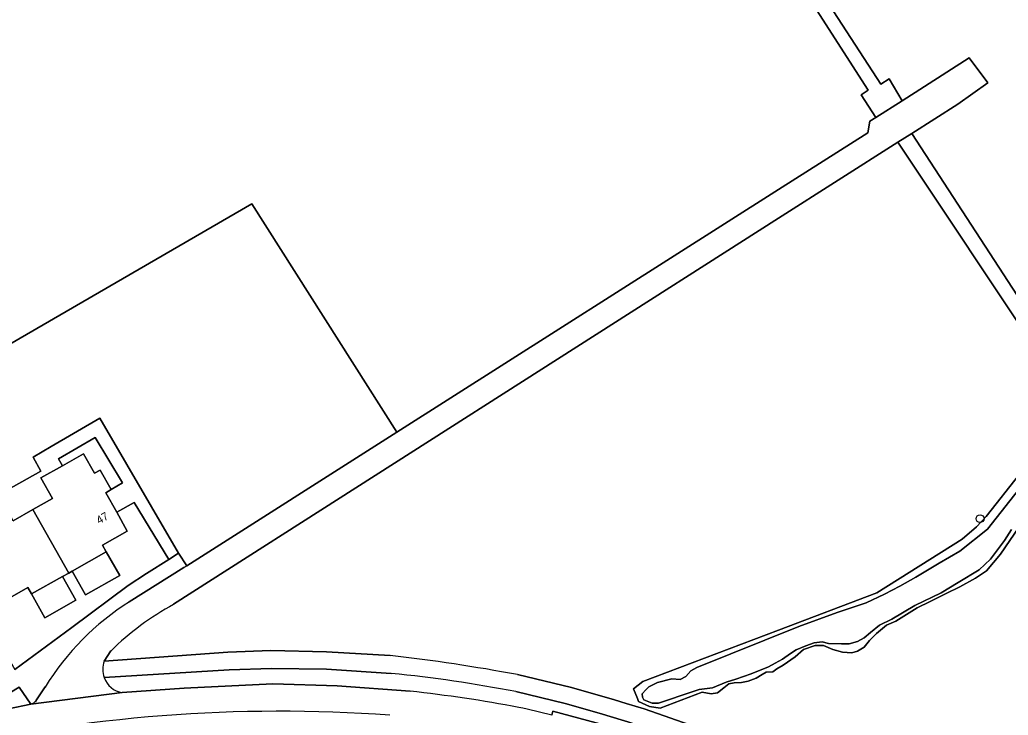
# Model space of a CAD drawing. Extents: x 158132 to 159664, y 385256 to 387218.
# Drawn here: x 158905.2 to 159028.7, y 386622.8 to 386709.7 of the extents above; entities that cross this region are included whole.
import ezdxf

# ---------------------------------------------------------------- set-up
doc = ezdxf.new("R2010")
doc.units = 0
for name, color, linetype in [('IMGEO_Boom', 7, 'Continuous'), ('IMGEO_Erf', 7, 'Continuous'), ('IMGEO_Gemengd_bos', 7, 'Continuous'), ('IMGEO_Groenvoorziening', 7, 'Continuous'), ('IMGEO_Oever', 7, 'Continuous'), ('IMGEO_Pand', 7, 'Continuous'), ('IMGEO_Pand_nummerreeks', 7, 'Continuous'), ('IMGEO_Rijbaan_lokaal_gesloten', 7, 'Continuous'), ('IMGEO_Voetpad_halfverhard', 7, 'Continuous'), ('IMGEO_Voetpad_open', 7, 'Continuous'), ('IMGEO_Waterloop', 7, 'Continuous')]:
    doc.layers.add(name, color=color, linetype=linetype)

msp = doc.modelspace()

# ---------------------------------------------------------------- linework, layer by layer
at = {"layer": 'IMGEO_Boom'}
msp.add_circle((159025.17, 386647.34), 0.489, dxfattribs=at)
at = {"layer": 'IMGEO_Erf'}
msp.add_lwpolyline([(158880.44, 386637.97), (158907.83, 386653.27), (158906.85, 386655.02), (158909.13, 386656.36), (158915.19, 386659.89), (158925.02, 386643.04), (158926.04, 386641.44), (158952.31, 386658.15), (158934.18, 386686.67), (158894, 386663.42)], dxfattribs=at)
msp.add_lwpolyline([(158923.8, 386642.26), (158919.5, 386649.38), (158917.3, 386648.14), (158918.62, 386645.8), (158915.52, 386644.04), (158915.99, 386643.21), (158917.67, 386640.24), (158913.41, 386637.83), (158911.73, 386640.8), (158911.3, 386640.55), (158910.53, 386640.12), (158912.21, 386637.15), (158908.33, 386634.96), (158906.66, 386637.93), (158906.2, 386638.73), (158903.08, 386636.96), (158901.69, 386639.42), (158899.16, 386637.99), (158904.56, 386628.48), (158911.71, 386633.74), (158918.74, 386639), (158921.04, 386640.5)], close=True, dxfattribs=at)
at = {"layer": 'IMGEO_Gemengd_bos'}
for points in [[(158826.35, 386660.11), (158839.81, 386636.46), (158841.79, 386632.99), (158894, 386663.42), (158934.18, 386686.67), (158952.31, 386658.15), (159000, 386688.47), (159011.16, 386695.57), (159011.4, 386697), (159012.14, 386697.47), (159010.3, 386700.29), (159011.17, 386700.87), (158997.52, 386722.16)], [(158998.86, 386723.08), (159012.75, 386701.65), (159013.8, 386702.29), (159015.42, 386699.56), (159023.82, 386704.92), (159026.12, 386701.81), (159022.4, 386699.14), (159016.66, 386695.49), (159033.79, 386669.09), (159040.45, 386667.95), (159040.16, 386666.55), (159032.66, 386667.68), (159014.91, 386694.38), (159000, 386684.91), (158924.41, 386636.64)], [(159030.6, 386647.13), (159027.72, 386642.9), (159025.96, 386640.82), (159024.61, 386639.89), (159022.65, 386638.82), (159020.93, 386638.01), (159018.92, 386637), (159017.3, 386636.22), (159014.65, 386634.53), (159013.49, 386634.02), (159012.21, 386633.01), (159011.36, 386632.1), (159010.69, 386631.29), (159009.87, 386630.79), (159009.13, 386630.58), (159007.99, 386630.66), (159006.79, 386631.01), (159005.59, 386631.51), (159004.58, 386631.51), (159003.12, 386630.99), (159002.05, 386630.08), (159000.57, 386629.05), (158999.79, 386628.57), (158999.27, 386628.2), (158998.44, 386628.16), (158997.93, 386627.89), (158997.2, 386627.42), (158996.21, 386627.04), (158995.38, 386626.88), (158994.45, 386626.82), (158993.77, 386626.69), (158993.16, 386626.21), (158992.38, 386625.56), (158991.57, 386625.47), (158990.43, 386625.65), (158985.21, 386623.68), (158983.87, 386623.87), (158982.51, 386624.51), (158982.36, 386624.86), (158981.85, 386626.08), (158983.04, 386626.98), (159000, 386633.42), (159012.26, 386638.08), (159022.93, 386644.77), (159024.72, 386646.33), (159025.94, 386647.6), (159030.13, 386652.95)], [(158916.56, 386630.81), (158915.72, 386629.54), (158931.19, 386630.68), (158936.55, 386630.88), (158943.5, 386630.7), (158951.48, 386630.23)], [(158967.37, 386627.86), (158974.12, 386626.24), (158979.51, 386624.7), (158980.94, 386624.26), (158983.22, 386623.56), (158995.43, 386619.29)]]:
    msp.add_lwpolyline(points, dxfattribs=at)
for centre, radius, start, end in [((158941.93, 386604.88), 36.27, 118.8862, 134.3777), ((158925.61, 386402.74), 228.96, 79.491, 83.5138)]:
    msp.add_arc(centre, radius, start, end, dxfattribs=at)
at = {"layer": 'IMGEO_Groenvoorziening'}
for points in [[(158951.59, 386628), (158943.5, 386628.53), (158936.63, 386628.64), (158931.34, 386628.47), (158915.75, 386627.48)], [(158917.97, 386625.61), (158925.72, 386626.16), (158936.8, 386626.71), (158944.85, 386626.47), (158953.96, 386625.78)], [(158989.14, 386619.35), (158981.15, 386621.97), (158978.55, 386622.74), (158977.85, 386622.94), (158973.32, 386624.23), (158967.17, 386625.73)], [(158971.66, 386622.8), (158971.8, 386623.3), (158978.29, 386621.53), (158982.89, 386620.12), (158991.49, 386616.88), (159002.33, 386612.56), (159009.83, 386608.87), (159010.46, 386610.24), (159008.23, 386611.35)]]:
    msp.add_lwpolyline(points, dxfattribs=at)
msp.add_lwpolyline([(158902.97, 386624.98), (158903.79, 386623.6), (158906.57, 386624.16), (158905.11, 386626.27)], close=True, dxfattribs=at)
for centre, radius, start, end in [((158918.38, 386628.35), 2.77, 198.3408, 261.5019), ((158935.49, 386462.86), 165.92, 78.9912, 84.4306), ((158934.36, 386447.52), 179.34, 79.3379, 83.7256), ((158943.08, 386509.47), 116.88, 75.8466, 77.9205), ((158937.68, 386434.2), 189.08, 85.8307, 103.0757)]:
    msp.add_arc(centre, radius, start, end, dxfattribs=at)
at = {"layer": 'IMGEO_Oever'}
for points in [[(159029.09, 386646), (159028.23, 386644.63), (159026.45, 386642.28), (159025.04, 386640.96), (159022.42, 386639.35), (159020.31, 386638.09), (159017.03, 386636.5), (159014.16, 386634.8), (159012.59, 386634.04), (159011.46, 386633.1), (159010.69, 386632.46), (159009.85, 386632.01), (159008.81, 386631.7), (159007.84, 386631.71), (159006.22, 386631.73), (159005.43, 386631.94), (159004.43, 386631.84), (159003.39, 386631.45), (159002.17, 386630.96), (159001.5, 386630.49), (159000.5, 386629.78), (158999.56, 386629.28), (158998.72, 386628.82), (158996.57, 386627.94), (158994.64, 386627.27), (158993.46, 386626.92), (158991.73, 386626.2), (158990.07, 386626.01), (158989.34, 386625.74), (158985.01, 386624.29), (158984.2, 386624.27), (158983.16, 386624.72), (158982.98, 386625.04), (158982.95, 386625.46), (158983.42, 386625.97), (158983.78, 386626.32), (158984.86, 386626.85), (158986.66, 386627.34), (158987.69, 386627.23), (158988.4, 386627.63), (158989.01, 386628.33), (158989.8, 386628.73), (159002.54, 386633.87), (159007.3, 386635.62), (159010.93, 386636.82), (159013.23, 386637.91), (159015.14, 386638.92), (159017.14, 386640.04), (159020.05, 386641.78), (159022.64, 386643.29), (159026.1, 386646.03), (159032.3, 386653.92)], [(159030.13, 386652.95), (159025.94, 386647.6), (159024.72, 386646.33), (159022.93, 386644.77)], [(159022.93, 386644.77), (159012.26, 386638.08), (159000, 386633.42), (158983.04, 386626.98), (158981.85, 386626.08), (158982.36, 386624.86), (158982.51, 386624.51), (158983.87, 386623.87), (158985.21, 386623.68), (158990.43, 386625.65), (158991.57, 386625.47), (158992.38, 386625.56), (158993.16, 386626.21), (158993.77, 386626.69), (158994.45, 386626.82), (158995.38, 386626.88), (158996.21, 386627.04), (158997.2, 386627.42), (158997.93, 386627.89), (158998.44, 386628.16), (158999.27, 386628.2), (158999.79, 386628.57), (159000.57, 386629.05), (159002.05, 386630.08), (159003.12, 386630.99), (159004.58, 386631.51), (159005.59, 386631.51), (159006.79, 386631.01), (159007.99, 386630.66), (159009.13, 386630.58), (159009.87, 386630.79), (159010.69, 386631.29), (159011.36, 386632.1), (159012.21, 386633.01), (159013.49, 386634.02), (159014.65, 386634.53), (159017.3, 386636.22), (159018.92, 386637), (159020.93, 386638.01), (159022.65, 386638.82), (159024.61, 386639.89), (159025.96, 386640.82), (159027.72, 386642.9), (159030.6, 386647.13)]]:
    msp.add_lwpolyline(points, dxfattribs=at)
at = {"layer": 'IMGEO_Pand'}
for points in [[(158915.92, 386650.58), (158916.61, 386650.97), (158915.23, 386653.41), (158914.53, 386653.01), (158913.16, 386655.45), (158910.52, 386653.95), (158907.83, 386652.43), (158909.28, 386649.87), (158906.82, 386648.48), (158911.3, 386640.55), (158911.73, 386640.8), (158915.99, 386643.21), (158915.52, 386644.04), (158918.62, 386645.8), (158917.3, 386648.14)], [(158906.82, 386648.48), (158904.36, 386647.09), (158902.94, 386649.6), (158897.65, 386646.61), (158899.06, 386644.12), (158898.32, 386643.71), (158899.68, 386641.32), (158900.39, 386641.72), (158901.69, 386639.42), (158903.08, 386636.96), (158906.2, 386638.73), (158906.66, 386637.93), (158910.53, 386640.12), (158911.3, 386640.55)]]:
    msp.add_lwpolyline(points, close=True, dxfattribs=at)
at = {"layer": 'IMGEO_Rijbaan_lokaal_gesloten'}
for points in [[(159000, 386684.91), (159014.91, 386694.38), (159016.66, 386695.49), (159022.4, 386699.14), (159026.12, 386701.81), (159023.82, 386704.92), (159015.42, 386699.56), (159012.14, 386697.47), (159011.4, 386697), (159011.16, 386695.57), (159000, 386688.47), (158952.31, 386658.15), (158926.04, 386641.44), (158925.69, 386641.22), (158918.87, 386636.97)], [(158924.41, 386636.64), (159000, 386684.91)], [(158915.72, 386629.54), (158916.56, 386630.81)], [(158953.96, 386625.78), (158944.85, 386626.47), (158936.8, 386626.71), (158925.72, 386626.16), (158917.97, 386625.61), (158906.57, 386624.16), (158903.79, 386623.6), (158899.7, 386622.78)], [(158908.34, 386626.31), (158907.21, 386624.59)], [(158906.57, 386624.16), (158917.97, 386625.61)], [(158991.49, 386616.88), (158982.89, 386620.12), (158978.29, 386621.53), (158971.8, 386623.3), (158971.66, 386622.8)]]:
    msp.add_lwpolyline(points, dxfattribs=at)
for centre, radius, start, end in [((158936.79, 386608.75), 33.42, 122.4081, 148.3217), ((158941.93, 386604.88), 36.27, 118.8862, 134.3777), ((158918.56, 386628.55), 3.01, 160.7472, 200.8628), ((158918.38, 386628.35), 2.77, 198.3408, 261.5019), ((158934.36, 386447.52), 179.34, 79.3379, 83.7256), ((158906.22, 386625.39), 1.28, 285.7553, 321.1755), ((158943.08, 386509.47), 116.88, 75.8466, 77.9205), ((158937.68, 386434.2), 189.08, 85.8307, 103.0757)]:
    msp.add_arc(centre, radius, start, end, dxfattribs=at)
at = {"layer": 'IMGEO_Voetpad_halfverhard'}
for points in [[(159012.14, 386697.47), (159015.42, 386699.56), (159013.8, 386702.29), (159012.75, 386701.65), (158998.86, 386723.08), (159000.61, 386724.24), (158997.45, 386729.09), (158992.64, 386725.98), (158995.72, 386721.07), (158997.52, 386722.16), (159011.17, 386700.87), (159010.3, 386700.29)], [(159016.66, 386695.49), (159014.91, 386694.38), (159032.66, 386667.68), (159040.16, 386666.55), (159040.45, 386667.95), (159033.79, 386669.09)]]:
    msp.add_lwpolyline(points, close=True, dxfattribs=at)
at = {"layer": 'IMGEO_Voetpad_open'}
for points in [[(158904.36, 386647.09), (158906.82, 386648.48), (158909.28, 386649.87), (158907.83, 386652.43), (158910.52, 386653.95), (158910.04, 386654.8), (158914.62, 386657.47), (158918.02, 386651.83), (158916.61, 386650.97), (158915.92, 386650.58), (158917.3, 386648.14), (158919.5, 386649.38), (158923.8, 386642.26), (158925.02, 386643.04), (158915.19, 386659.89), (158909.13, 386656.36), (158906.85, 386655.02), (158907.83, 386653.27), (158880.44, 386637.97)], [(158918.87, 386636.97), (158925.69, 386641.22), (158926.04, 386641.44), (158925.02, 386643.04), (158923.8, 386642.26), (158921.04, 386640.5), (158918.74, 386639), (158911.71, 386633.74), (158904.56, 386628.48)], [(158951.48, 386630.23), (158943.5, 386630.7), (158936.55, 386630.88), (158931.19, 386630.68), (158915.72, 386629.54)], [(158915.75, 386627.48), (158931.34, 386628.47), (158936.63, 386628.64), (158943.5, 386628.53), (158951.59, 386628)], [(158995.43, 386619.29), (158983.22, 386623.56), (158980.94, 386624.26), (158979.51, 386624.7), (158974.12, 386626.24), (158967.37, 386627.86)], [(158899.7, 386622.78), (158903.79, 386623.6), (158902.97, 386624.98), (158905.11, 386626.27), (158906.57, 386624.16)], [(158907.21, 386624.59), (158908.34, 386626.31)], [(158967.17, 386625.73), (158973.32, 386624.23), (158977.85, 386622.94), (158978.55, 386622.74), (158981.15, 386621.97), (158989.14, 386619.35)]]:
    msp.add_lwpolyline(points, dxfattribs=at)
for points in [[(158910.04, 386654.8), (158910.52, 386653.95), (158913.16, 386655.45), (158914.53, 386653.01), (158915.23, 386653.41), (158916.61, 386650.97), (158918.02, 386651.83), (158914.62, 386657.47)], [(158915.99, 386643.21), (158911.73, 386640.8), (158913.41, 386637.83), (158917.67, 386640.24)], [(158910.53, 386640.12), (158906.66, 386637.93), (158908.33, 386634.96), (158912.21, 386637.15)]]:
    msp.add_lwpolyline(points, close=True, dxfattribs=at)
for centre, radius, start, end in [((158936.79, 386608.75), 33.42, 122.4081, 148.3217), ((158918.56, 386628.55), 3.01, 160.7472, 200.8628), ((158925.61, 386402.74), 228.96, 79.491, 83.5138), ((158935.49, 386462.86), 165.92, 78.9912, 84.4306), ((158906.22, 386625.39), 1.28, 285.7553, 321.1755)]:
    msp.add_arc(centre, radius, start, end, dxfattribs=at)
at = {"layer": 'IMGEO_Waterloop'}
msp.add_lwpolyline([(159032.3, 386653.92), (159026.1, 386646.03), (159022.64, 386643.29), (159020.05, 386641.78), (159017.14, 386640.04), (159015.14, 386638.92), (159013.23, 386637.91), (159010.93, 386636.82), (159007.3, 386635.62), (159002.54, 386633.87), (158989.8, 386628.73), (158989.01, 386628.33), (158988.4, 386627.63), (158987.69, 386627.23), (158986.66, 386627.34), (158984.86, 386626.85), (158983.78, 386626.32), (158983.42, 386625.97), (158982.95, 386625.46), (158982.98, 386625.04), (158983.16, 386624.72), (158984.2, 386624.27), (158985.01, 386624.29), (158989.34, 386625.74), (158990.07, 386626.01), (158991.73, 386626.2), (158993.46, 386626.92), (158994.64, 386627.27), (158996.57, 386627.94), (158998.72, 386628.82), (158999.56, 386629.28), (159000.5, 386629.78), (159001.5, 386630.49), (159002.17, 386630.96), (159003.39, 386631.45), (159004.43, 386631.84), (159005.43, 386631.94), (159006.22, 386631.73), (159007.84, 386631.71), (159008.81, 386631.7), (159009.85, 386632.01), (159010.69, 386632.46), (159011.46, 386633.1), (159012.59, 386634.04), (159014.16, 386634.8), (159017.03, 386636.5), (159020.31, 386638.09), (159022.42, 386639.35), (159025.04, 386640.96), (159026.45, 386642.28), (159028.23, 386644.63), (159029.09, 386646)], dxfattribs=at)

# ---------------------------------------------------------------- texts
at = {"layer": 'IMGEO_Pand_nummerreeks'}
msp.add_text('47', height=1, rotation=29.9943, dxfattribs=at).set_placement((158915.1, 386646.62))

doc.saveas('drawing.dxf')
